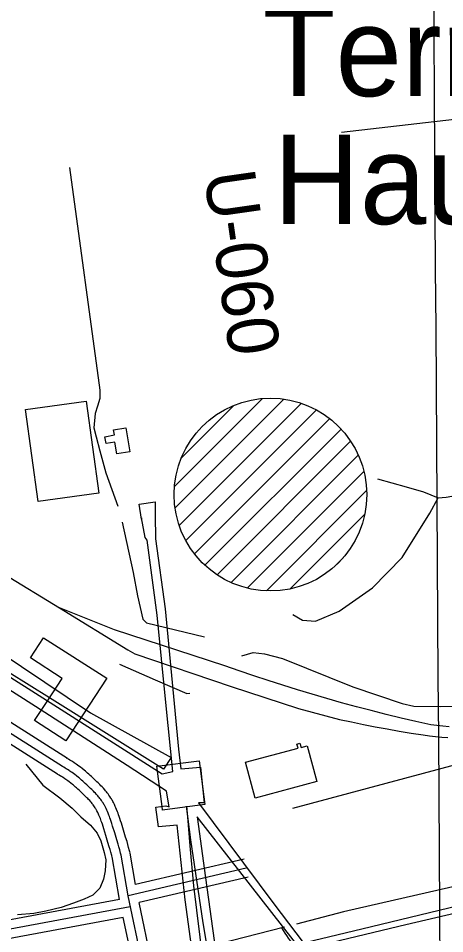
# Model space of a CAD drawing. Extents: x 3508733 to 3546731, y 546897 to 572481.
# Drawn here: x 3517414 to 3518107, y 566404 to 567889 of the extents above; entities that cross this region are included whole.
import ezdxf

# ---------------------------------------------------------------- set-up
doc = ezdxf.new("R2010")
doc.units = 0
for name, color, linetype in [('V-BLDG-OTLN', 7, 'Continuous'), ('V-DOMW-TANK', 7, 'Continuous'), ('V-GRID-MAJR', 7, 'Continuous'), ('V-LEVE-TOET', 7, 'Continuous'), ('V-RAIL-TRAK', 7, 'Continuous'), ('V-RIVR-RANG-IDEN', 7, 'Continuous'), ('V-ROAD-CNTR', 7, 'Continuous'), ('V-SITE-STRC', 7, 'Continuous'), ('V-TOPO-GNAM-IDEN', 7, 'Continuous'), ('V-TOPO-SHOR', 7, 'Continuous')]:
    doc.layers.add(name, color=color, linetype=linetype)

msp = doc.modelspace()

# ---------------------------------------------------------------- linework, layer by layer
at = {"layer": 'V-BLDG-OTLN'}
for points in [[(3517446.79, 567105.316), (3517426.218, 567254.527), (3517524.612, 567268.093), (3517545.185, 567118.88)], [(3517589.122, 567224.745), (3517595.258, 567185.774), (3517574.514, 567182.507), (3517570.977, 567201.871), (3517556.932, 567199.309), (3517554.7060000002, 567210.366), (3517570.608, 567213.319), (3517569.076, 567221.587)], [(3517557.929, 566818.872), (3517491.541, 566716.829), (3517440.843, 566749.814), (3517461.165, 566781.019), (3517485.43, 566818.274), (3517434.31, 566851.483), (3517455.4020000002, 566883.9230000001)], [(3517799.02, 566624.058), (3517783.3140000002, 566682.283), (3517868.4450000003, 566705.247), (3517866.682, 566711.78), (3517871.486, 566713.0750000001), (3517873.393, 566706.007), (3517883.447, 566708.721), (3517899.003, 566651.031)], [(3517647.6496665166, 566610.1757532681), (3517639.1516835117, 566675.7476221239), (3517707.840546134, 566684.6496043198), (3517717.0775276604, 566613.3777468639), (3517648.388665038, 566604.475764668)]]:
    msp.add_lwpolyline(points, close=True, dxfattribs=at)
at = {"layer": 'V-DOMW-TANK'}
for p, q in [((3517668.000625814, 567129.435714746), (3517810.9913398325, 567272.4264287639)), ((3517668.9676238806, 567095.0477835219), (3517845.3172711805, 567271.3964308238)), ((3517675.653610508, 567066.3778408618), (3517873.8012142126, 567264.525444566)), ((3517678.995603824, 567175.7866220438), (3517764.45243291, 567261.2424511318)), ((3517686.4775888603, 567041.8468899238), (3517898.5561647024, 567253.925465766)), ((3517700.418560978, 567020.432932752), (3517919.7391223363, 567239.7534941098)), ((3517717.4295269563, 567002.0879694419), (3517938.278085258, 567222.9365277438)), ((3517737.039487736, 566986.343000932), (3517953.7780542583, 567203.0815674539)), ((3517760.0084417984, 566973.9560257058), (3517966.368029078, 567180.3156129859)), ((3517786.148389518, 566964.742044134), (3517975.3540111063, 567153.9466657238)), ((3517817.1983274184, 566960.4360527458), (3517979.868002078, 567123.105727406)), ((3517855.559250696, 566963.4420467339), (3517976.736008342, 567084.61880438)), ((3517926.4211089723, 566998.9479757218), (3517942.059077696, 567014.5859444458))]:
    msp.add_line(p, q, dxfattribs=at)
msp.add_circle((3517823.671298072, 567116.5919361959), 156.4466308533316, dxfattribs=at)
at = {"layer": 'V-GRID-MAJR'}
msp.add_spline([(3518190.879, 552332.11), (3518151.221, 558391.11), (3518111.551, 564452.0430000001), (3518071.881, 570512.993), (3518071.8680000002, 570514.91)], degree=3, dxfattribs=at)
at = {"layer": 'V-LEVE-TOET'}
msp.add_lwpolyline([(3517635.063, 566318.507), (3517790.519, 566358.337), (3518043.748, 566418.785), (3518393.569, 566500.437), (3518604.357, 566557.691), (3518815.2660000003, 566593.715), (3518991.4250000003, 566623.049), (3519136.954, 566645.718)], dxfattribs=at)
at = {"layer": 'V-RAIL-TRAK'}
for points in [[(3517236.786, 567056.537), (3517306.22, 567025.632), (3517391.06, 566987.8690000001), (3517480.992, 566932.975), (3517592.227, 566864.645), (3517603.466, 566858.227), (3517760.009, 566804.901), (3517869.2830000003, 566769.5750000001), (3517936.006, 566751.688), (3517955.288, 566747.579), (3517974.613, 566743.643), (3517993.977, 566739.877), (3518013.376, 566736.283), (3518032.805, 566732.862), (3518052.265, 566729.612), (3518071.752, 566726.5380000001), (3518081.7260000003, 566725.154), (3518091.728, 566723.978), (3518101.753, 566723.0160000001), (3518111.796, 566722.264)], [(3518084.2490000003, 566742.916), (3518059.949, 566748.333), (3518035.701, 566753.973), (3518011.508, 566759.835), (3517987.366, 566765.919), (3517963.282, 566772.223), (3517939.257, 566778.75), (3517915.293, 566785.4940000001), (3517891.3910000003, 566792.461), (3517867.552, 566799.6460000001), (3517843.7830000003, 566807.047), (3517820.0810000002, 566814.6680000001), (3517796.452, 566822.505), (3517772.895, 566830.56), (3517749.411, 566838.83), (3517570.436, 566897.331), (3517480.992, 566932.975)], [(3518113.677, 566739.906), (3518103.846, 566740.708), (3518094.036, 566741.714), (3518084.2490000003, 566742.916)]]:
    msp.add_lwpolyline(points, dxfattribs=at)
at = {"layer": 'V-ROAD-CNTR'}
for points in [[(3517493.9469739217, 566688.011597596), (3516618.132725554, 567244.5584844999)], [(3517485.9019900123, 566675.351622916), (3516610.087741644, 567231.89850982)], [(3517477.8570061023, 566662.6916482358), (3516602.042757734, 567219.2385351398)], [(3519712.9545358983, 566785.8004020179), (3519437.3720870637, 566738.422496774), (3518962.974035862, 566657.3506589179), (3518684.891592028, 566607.1047594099), (3518544.783872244, 566581.09981142), (3518316.18132945, 566525.030923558), (3517942.2320773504, 566439.4010948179), (3517865.7752302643, 566419.6771342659)], [(3517581.24279933, 566531.4659106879), (3517580.4808008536, 566534.4449047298), (3517578.9948038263, 566540.012893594), (3517577.64280653, 566544.867883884), (3517576.425808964, 566549.1058754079), (3517574.236813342, 566556.5058606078), (3517570.8618200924, 566567.5838384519), (3517567.4598268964, 566578.6648162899), (3517566.206829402, 566582.687808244), (3517565.0688316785, 566586.1858012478), (3517564.034833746, 566589.2297951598), (3517563.095835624, 566591.881789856), (3517562.246837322, 566594.1917852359), (3517561.479838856, 566596.206781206), (3517560.0788416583, 566599.7157741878), (3517558.975843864, 566602.33476895), (3517558.115845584, 566604.2917650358), (3517556.7718482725, 566607.2157591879), (3517555.355851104, 566610.1257533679), (3517554.6818524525, 566611.436750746), (3517554.0058538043, 566612.6877482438), (3517553.329855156, 566613.8827458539), (3517552.655856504, 566615.0237435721), (3517551.9848578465, 566616.11474139), (3517550.6378605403, 566618.1907372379), (3517549.320863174, 566620.0937334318), (3517548.040865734, 566621.842729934), (3517546.804868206, 566623.453726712), (3517545.6148705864, 566624.9397237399), (3517544.474872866, 566626.3147209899), (3517543.3838750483, 566627.588718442), (3517541.2898792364, 566629.9397137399), (3517539.4078830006, 566631.963709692), (3517537.72788636, 566633.7127061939), (3517536.2358893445, 566635.2287031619), (3517533.580894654, 566637.858697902), (3517531.560898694, 566639.816693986), (3517528.493904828, 566642.742688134), (3517525.399911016, 566645.6726822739), (3517523.100915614, 566647.8286779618), (3517520.9439199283, 566649.8106739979), (3517518.9189239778, 566651.633670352), (3517517.013927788, 566653.313666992), (3517515.219931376, 566654.862663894), (3517513.528934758, 566656.2916610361), (3517511.9349379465, 566657.6126583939), (3517508.913943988, 566660.0396535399), (3517506.2329493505, 566662.1106493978), (3517503.85295411, 566663.8846458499), (3517501.738958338, 566665.407642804), (3517499.8639620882, 566666.718640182), (3517498.201965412, 566667.8486379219), (3517496.7309683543, 566668.825635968), (3517494.113973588, 566670.5076326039), (3517492.1139775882, 566671.746630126), (3517490.591980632, 566672.6636282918), (3517488.2709852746, 566674.018625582), (3517485.9019900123, 566675.351622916)], [(3517595.774770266, 566535.182903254), (3517594.9937718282, 566538.2378971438), (3517593.4667748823, 566543.958885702), (3517592.076777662, 566548.9498757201), (3517590.826780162, 566553.303867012), (3517588.603784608, 566560.8188519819), (3517585.205791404, 566571.9708296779), (3517581.789798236, 566583.0958074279), (3517580.499800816, 566587.238799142), (3517579.3028032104, 566590.9187917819), (3517578.206805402, 566594.1457853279), (3517577.205807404, 566596.9727796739), (3517576.2958092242, 566599.447774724), (3517575.455810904, 566601.655770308), (3517573.9578139, 566605.4077628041), (3517572.7548163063, 566608.2637570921), (3517571.79781822, 566610.4417527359), (3517570.331821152, 566613.630746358), (3517568.7718242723, 566616.837739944), (3517567.951825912, 566618.4317367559), (3517567.13282755, 566619.9467337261), (3517566.316829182, 566621.3907308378), (3517565.50283081, 566622.7677280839), (3517564.6668324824, 566624.127725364), (3517563.099835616, 566626.5427205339), (3517561.54283873, 566628.792716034), (3517560.0448417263, 566630.838711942), (3517558.610844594, 566632.707708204), (3517557.2438473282, 566634.4157047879), (3517555.9458499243, 566635.9807016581), (3517554.6818524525, 566637.4566987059), (3517552.383857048, 566640.0366935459), (3517550.309861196, 566642.266689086), (3517548.48286485, 566644.1696852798), (3517546.8598680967, 566645.8186819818), (3517544.078873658, 566648.5726764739), (3517541.9578779, 566650.6286723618), (3517538.82788416, 566653.61466639), (3517535.68789044, 566656.5886604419), (3517533.305895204, 566658.822655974), (3517531.036899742, 566660.907651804), (3517528.8979040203, 566662.832647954), (3517526.875908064, 566664.615644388), (3517524.96291189, 566666.2686410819), (3517523.155915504, 566667.7946380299), (3517521.41791898, 566669.23463515), (3517518.196925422, 566671.8226299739), (3517515.3009312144, 566674.0606254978), (3517512.719936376, 566675.9836216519), (3517510.4209409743, 566677.6396183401), (3517508.3789450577, 566679.067615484), (3517506.568948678, 566680.2986130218), (3517504.9359519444, 566681.3826108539), (3517502.118957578, 566683.1936072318), (3517499.934961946, 566684.5466045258), (3517498.243965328, 566685.5656024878), (3517495.7309703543, 566687.0325995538), (3517493.2579753, 566688.4245967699)], [(3517566.710828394, 566527.7489181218), (3517565.96782988, 566530.6519123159), (3517564.5228327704, 566536.0669014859), (3517563.208835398, 566540.7858920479), (3517562.0248377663, 566544.9078838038), (3517559.869842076, 566552.1928692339), (3517556.5178487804, 566563.1968472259), (3517553.129855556, 566574.2338251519), (3517551.9138579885, 566578.1368173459), (3517550.834860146, 566581.452810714), (3517549.86286209, 566584.313804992), (3517548.985863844, 566586.7908000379), (3517548.1978654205, 566588.935795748), (3517547.503866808, 566590.757792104), (3517546.199869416, 566594.0237855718), (3517545.1968714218, 566596.405780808), (3517544.4338729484, 566598.1417773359), (3517543.211875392, 566600.8007720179), (3517541.9398779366, 566603.4137667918), (3517541.4118789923, 566604.441764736), (3517540.8788800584, 566605.4287627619), (3517540.3428811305, 566606.37476087), (3517539.8088821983, 566607.2797590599), (3517539.30288321, 566608.101757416), (3517538.175885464, 566609.838753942), (3517537.098887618, 566611.3947508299), (3517536.036889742, 566612.846747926), (3517534.9988918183, 566614.19974522), (3517533.985893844, 566615.463742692), (3517533.0038958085, 566616.6487403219), (3517532.085897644, 566617.720738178), (3517530.1959014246, 566619.8427339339), (3517528.5059048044, 566621.6607302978), (3517526.9729078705, 566623.255727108), (3517525.6119105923, 566624.6387243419), (3517523.08291565, 566627.1447193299), (3517521.163919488, 566629.0047156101), (3517518.159925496, 566631.8707098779), (3517515.111931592, 566634.7567041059), (3517512.8959360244, 566636.83469995), (3517510.850940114, 566638.713696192), (3517508.9399439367, 566640.43469275), (3517507.1519475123, 566642.011689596), (3517505.476950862, 566643.4566867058), (3517503.901954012, 566644.7886840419), (3517502.451956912, 566645.990681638), (3517499.630962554, 566648.2566771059), (3517497.1649674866, 566650.1606732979), (3517494.985971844, 566651.785670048), (3517493.0569757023, 566653.1756672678), (3517491.3489791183, 566654.3696648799), (3517489.8349821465, 566655.398662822), (3517488.525984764, 566656.268661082), (3517486.108989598, 566657.8216579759), (3517484.29299323, 566658.946655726), (3517482.9399959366, 566659.761654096), (3517480.811000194, 566661.0046516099), (3517478.546004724, 566662.2786490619)], [(3517578.52280477, 566459.602054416), (3517566.5238287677, 566528.5569165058)], [(3517615.944729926, 566355.2462631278), (3517592.7047764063, 566465.5940424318), (3517581.24279933, 566531.4659106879)], [(3517604.7567523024, 566483.8280059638), (3517595.961769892, 566534.37490487)], [(3517780.76740028, 566525.1119233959), (3517604.7567523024, 566483.8280059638)], [(3517784.19239343, 566510.5079526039), (3517592.9507759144, 566465.6520423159)], [(3517787.61738658, 566495.9039818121), (3517610.404741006, 566454.3390649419)], [(3517578.52280477, 566459.602054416), (3517365.6982304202, 566420.0881334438)], [(3517577.971805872, 566462.7620480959), (3517577.971805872, 566462.7610480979)], [(3517630.62270057, 566358.3372569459), (3517610.404741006, 566454.3390649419)], [(3517596.158769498, 566447.6200783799), (3516810.29934122, 566301.716370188)], [(3517584.81779218, 566430.2581131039), (3516813.037335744, 566286.968399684)], [(3517601.266759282, 566352.15526931), (3517584.81779218, 566430.2581131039)], [(3517846.500268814, 566414.7041442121), (3517738.92748396, 566386.9521997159)]]:
    msp.add_lwpolyline(points, dxfattribs=at)
msp.add_spline([(3518104.33175315, 566329.5503145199), (3518096.94676792, 566357.507258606), (3518058.6098445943, 566364.3882448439), (3518031.414898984, 566364.0702454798), (3517967.411026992, 566368.2492371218), (3517921.7871182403, 566366.8992398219), (3517885.1071916, 566367.0292395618), (3517866.2402293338, 566380.8022120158), (3517841.9832778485, 566413.5391465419)], degree=3, dxfattribs=at)
at = {"layer": 'V-SITE-STRC'}
for points in [[(3517614.2800000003, 567076.435), (3517610.591, 567101.226), (3517636.5640000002, 567104.925), (3517636.71, 567080.111), (3517636.896, 567048.207), (3517636.916, 567044.664), (3517652.938, 566931.322), (3517674.356, 566703.398), (3517678.085, 566671.515), (3517709.975, 566674.064), (3517716.219, 566616.202), (3517706.768, 566616.147), (3517829.426, 566452.618), (3517973.5130000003, 566262.0380000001), (3518047.313, 566169.122)], [(3517460.293, 566783.0650000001), (3517648.117, 566663.126), (3517648.117, 566663.126), (3517665.4590000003, 566667.363), (3517654.056, 566778.942), (3517639.997, 566921.106), (3517623.574, 567042.582), (3517620.242, 567046.698), (3517614.2660000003, 567078.915), (3517614.2800000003, 567076.435)], [(3517127.933, 566839.025), (3517111.33, 566849.564), (3517192.072, 566984.738), (3517237.139, 566956.6410000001), (3517345.066, 566887.556), (3517531.311, 566762.21), (3517662.734, 566689.9450000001), (3517650.005, 566670.736), (3517464.9990000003, 566786.637), (3517299.484, 566889.571)], [(3517442.346, 566772.792), (3517215.819, 566916.81), (3517226.528, 566931.422), (3517460.293, 566783.0650000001)], [(3517672.419, 566579.906), (3517641.836, 566577.245), (3517637.512, 566609.475), (3517654.042, 566611.226), (3517659.014, 566609.599), (3517654.73, 566635.212), (3517590.806, 566677.018), (3517442.346, 566772.792)], [(3517714.6750000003, 566421.47), (3517694.322, 566556.278), (3517687.162, 566610.953), (3517688.973, 566593.865), (3517693.048, 566546.8), (3517698.494, 566481.886)], [(3518040.272, 566160.809), (3517860.4930000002, 566393.72), (3517704.535, 566593.682), (3517718.111, 566494.506), (3517760.04, 566193.442), (3517763.972, 566127.2930000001), (3517800.509, 565940.813), (3517786.3370000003, 565939.547), (3517753.3170000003, 566130.775), (3517740.703, 566267.77), (3517714.6750000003, 566421.47)], [(3517698.494, 566481.886), (3517714.089, 566359.055), (3517736.824, 566206.805), (3517767.943, 565974.134), (3517795.518, 565783.629), (3518141.357, 565847.09), (3518579.232, 565933.5380000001), (3518582.894, 565913.4720000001), (3517755.528, 565751.4940000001), (3517316.474, 565665.037), (3517315.176, 565685.118), (3517773.1, 565777.591), (3517717.319, 566225.096), (3517685.235, 566458.867), (3517672.419, 566579.906)]]:
    msp.add_lwpolyline(points, dxfattribs=at)
at = {"layer": 'V-TOPO-SHOR'}
msp.add_line((3517622.669, 566908.306), (3517716.3850000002, 566885.899), dxfattribs=at)
for points in [[(3517939.265, 567704.475), (3518183.622, 567732.755), (3518259.1950000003, 567746.26), (3518297.915, 567759.558), (3518320.477, 567768.024), (3518340.6010000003, 567775.585), (3518370.477, 567785.557), (3518419.894, 567808.056), (3518425.6750000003, 567810.688)], [(3517497.4050000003, 567647.135), (3517546.598, 567286.029), (3517546.6750000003, 567272.492), (3517542.629, 567260.11), (3517539.165, 567248.317), (3517536.95, 567224.761), (3517540.566, 567210.067), (3517546.5810000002, 567187.736), (3517556.2090000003, 567151.887), (3517575.948, 567097.855)], [(3518037.794, 566777.708), (3518056.656, 566773.11), (3518099.623, 566772.772), (3518174.365, 566774.384), (3518230.816, 566783.542), (3518283.1240000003, 566796.797), (3518321.284, 566813.498), (3518373.484, 566844.9990000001), (3518413.938, 566872.311), (3518450.288, 566896.653), (3518477.217, 566921.53), (3518500.032, 566945.797), (3518522.203, 566978.887), (3518553.065, 567036.159), (3518570.465, 567080.404), (3518582.58, 567122.265), (3518588.737, 567177.041), (3518581.167, 567263.518), (3518576.056, 567332.941), (3518560.407, 567492.9450000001), (3518548.289, 567562.4130000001)], [(3517859.913, 566607.832), (3518132.592, 566680.6410000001), (3518264.8680000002, 566707.31), (3518310.7, 566720.525), (3518355.332, 566737.855), (3518421.64, 566772.381), (3518470.858, 566810.924), (3518539.3140000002, 566880.777), (3518618.844, 566969.529), (3518643.91, 567011.464), (3518658.369, 567055.105), (3518665.205, 567093.992), (3518664.879, 567149.905), (3518630.448, 567524.584)], [(3517997.471, 567141.893), (3518044.042, 567129.216), (3518072.342, 567121.1410000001), (3518095.943, 567111.2710000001), (3518108.884, 567112.525), (3518175.327, 567124.096), (3518243.5530000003, 567132.734), (3518268.872, 567131.117), (3518333.798, 567099.71), (3518522.203, 566978.887)], [(3517859.788, 566922.051), (3517875.734, 566912.726), (3517896.933, 566911.084), (3517935.097, 566927.199), (3517989.615, 566965.186), (3518037.591, 567014.319), (3518082.492, 567086.388), (3518095.943, 567111.2710000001)], [(3517583.161, 567071.9990000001), (3517600.7060000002, 566990.2880000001), (3517607.9930000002, 566952.0700000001), (3517616.453, 566914.4500000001), (3517622.669, 566908.306)], [(3517777.188, 566855.058), (3517795.403, 566860.461), (3517814.251, 566858.219), (3517843.136, 566850.735), (3517957.59, 566804.3150000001), (3518037.794, 566777.708)], [(3517578.6, 566841.1140000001), (3517636.427, 566816.142), (3517687.7660000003, 566793.487), (3517693.058, 566794.106)], [(3517426.536, 566679.086), (3517454.397, 566645.112), (3517481.59, 566624.669), (3517501.701, 566607.7170000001), (3517515.9080000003, 566593.674), (3517531.291, 566580.225), (3517542.549, 566567.343), (3517548.5100000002, 566554.428), (3517553.917, 566535.626), (3517556.34, 566523.868), (3517555.267, 566506.204), (3517552.4020000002, 566492.651), (3517546.602, 566477.903), (3517535.485, 566466.653), (3517521.397, 566460.098), (3517503.778, 566453.519), (3517483.808, 566446.339), (3517459.1210000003, 566440.312), (3517439.721, 566436.666), (3517413.244, 566434.745)], [(3517658.04, 566336.415), (3517971.9220000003, 566411.959), (3518288.16, 566488.11), (3518565.5270000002, 566555.776), (3518904.829, 566615.006)]]:
    msp.add_lwpolyline(points, dxfattribs=at)

# ---------------------------------------------------------------- texts
at = {"layer": 'V-RIVR-RANG-IDEN'}
msp.add_text('U-060', height=82.99999799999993, rotation=278.13015559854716, dxfattribs=at).set_placement((3517715.415563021, 567637.1435084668))
at = {"layer": 'V-TOPO-GNAM-IDEN'}
for s, p in [('Terre', (3517810.828514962, 567763.1956652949)), ('Haute', (3517828.8488720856, 567555.5241581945))]:
    msp.add_text(s, height=144.999711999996, dxfattribs=at).set_placement(p)

doc.saveas('drawing.dxf')
